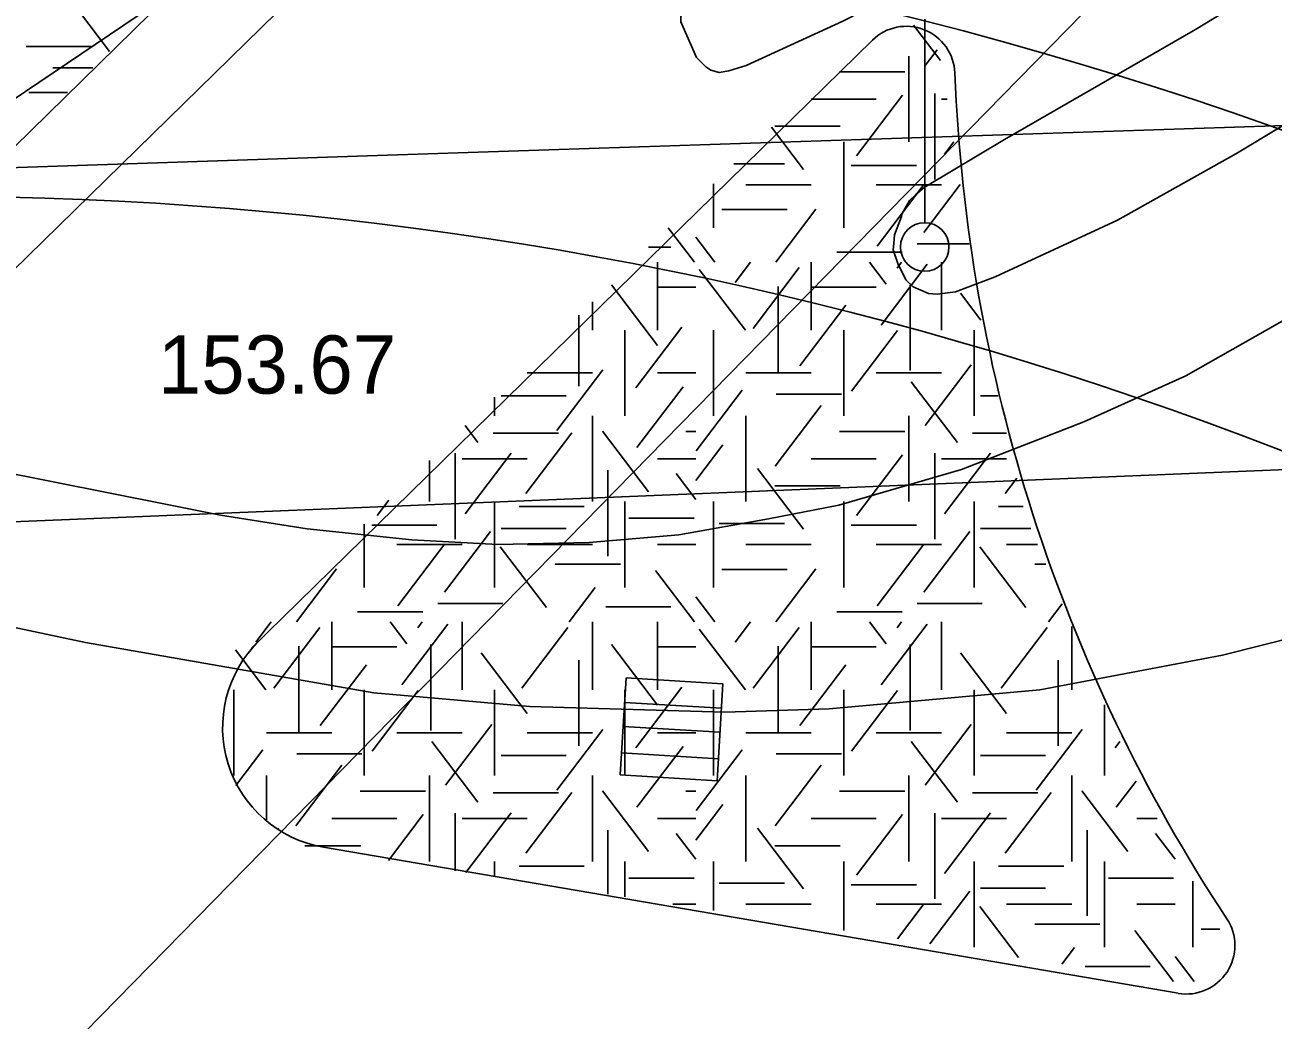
# Model space of a CAD drawing. Extents: x 419101 to 420177, y 4451541 to 4452254.
# Drawn here: x 420087.64 to 420113.36, y 4451859.21 to 4451879.71 of the extents above; entities that cross this region are included whole.
import ezdxf

# ---------------------------------------------------------------- set-up
doc = ezdxf.new("R2010")
doc.units = 0
for name, color, linetype in [('3_HALİHAZIR', 7, 'Continuous'), ('Level 41', 7, 'Continuous'), ('Level 60', 7, 'Continuous'), ('Level 62', 7, 'Continuous'), ('TRAMVAY_HATTI', 7, 'Continuous')]:
    doc.layers.add(name, color=color, linetype=linetype)

msp = doc.modelspace()

# ---------------------------------------------------------------- linework, layer by layer
at = {"layer": '3_HALİHAZIR'}
for p, q in [((420106.183, 4451875.635), (420106.183, 4451879.828)), ((420100.028, 4451866.259), (420099.908, 4451864.262)), ((420100.028, 4451866.259), (420099.908, 4451864.262)), ((420102.024, 4451866.139), (420100.028, 4451866.259)), ((420102.024, 4451866.139), (420100.028, 4451866.259)), ((420101.905, 4451864.143), (420102.024, 4451866.139)), ((420101.905, 4451864.143), (420102.024, 4451866.139)), ((420099.998, 4451865.755), (420101.994, 4451865.635)), ((420099.968, 4451865.261), (420101.964, 4451865.141)), ((420099.935, 4451864.714), (420101.932, 4451864.594)), ((420099.908, 4451864.262), (420101.905, 4451864.143)), ((420099.908, 4451864.262), (420101.905, 4451864.143))]:
    msp.add_line(p, q, dxfattribs=at)
for points in [[(420148.236, 4451897.73), (420145.674, 4451892.56), (420143.516, 4451888.724), (420140.86, 4451884.886), (420139.057, 4451882.753), (420136.314, 4451879.842), (420133.69, 4451877.537), (420129.453, 4451874.438), (420126.237, 4451872.244), (420123.273, 4451870.666), (420121.343, 4451869.734), (420117.698, 4451868.285), (420115.479, 4451867.526), (420112.322, 4451866.728), (420108.553, 4451866.014), (420104.215, 4451865.622), (420102.063, 4451865.553), (420098.047, 4451865.673), (420094.829, 4451865.952)], [(420107.828, 4451877.35), (420111.76, 4451879.615), (420114.231, 4451881.116), (420117.102, 4451883.07), (420120.577, 4451885.51), (420124.627, 4451888.65), (420127.779, 4451891.02), (420130.287, 4451893.151), (420132.958, 4451895.603)], [(420124.07, 4451892.976), (420119.203, 4451889.384), (420114.354, 4451885.913), (420111.742, 4451883.957), (420107.316, 4451881.226), (420104.496, 4451879.788), (420102.502, 4451878.873), (420102.149, 4451878.762), (420101.95, 4451878.728), (420101.773, 4451878.774), (420101.673, 4451878.844), (420101.479, 4451879.041), (420101.158, 4451879.77), (420101.163, 4451880.001), (420101.221, 4451880.257), (420101.324, 4451880.469), (420101.468, 4451880.641), (420101.585, 4451880.749), (420104.371, 4451882.363), (420107.794, 4451884.508)], [(420115.505, 4451878.805), (420112.591, 4451877.051), (420110.154, 4451875.689), (420107.632, 4451874.52), (420106.819, 4451874.208), (420106.441, 4451874.163), (420106.259, 4451874.18), (420105.945, 4451874.317), (420105.791, 4451874.46), (420105.626, 4451874.792), (420105.535, 4451875.074), (420105.546, 4451875.21), (420105.558, 4451875.383), (420105.648, 4451875.619), (420105.701, 4451875.763), (420105.712, 4451875.81), (420105.87, 4451876.09), (420106.002, 4451876.216), (420106.168, 4451876.359), (420107.828, 4451877.35)], [(420083.448, 4451871.244), (420090.569, 4451869.832), (420091.669, 4451869.614), (420093.454, 4451869.328), (420095.616, 4451869.1), (420097.385, 4451869.008), (420099.268, 4451869.047), (420101.114, 4451869.206), (420102.961, 4451869.534), (420104.412, 4451869.814), (420106.941, 4451870.554), (420109.461, 4451871.535), (420111.566, 4451872.478), (420114.679, 4451874.243)], [(420094.829, 4451865.952), (420088.891, 4451866.987), (420083.532, 4451868.123)]]:
    msp.add_lwpolyline(points, dxfattribs=at)
msp.add_circle((420106.183, 4451875.135), 0.5, dxfattribs=at)
at = {"layer": 'Level 41'}
for p, q in [((420089.385, 4451879.162), (420088.45, 4451880.393)), ((420106.508, 4451878.976), (420105.954, 4451879.704)), ((420087.664, 4451879.262), (420089.007, 4451879.262)), ((420105.856, 4451879.066), (420105.856, 4451877.299)), ((420106.189, 4451878.87), (420106.436, 4451879.194)), ((420088.212, 4451878.827), (420089.042, 4451878.827)), ((420104.428, 4451878.742), (420105.771, 4451878.742)), ((420087.718, 4451878.316), (420088.519, 4451878.316)), ((420106.388, 4451878.294), (420106.388, 4451876.526)), ((420103.841, 4451878.182), (420105.184, 4451878.182)), ((420104.777, 4451877.012), (420105.727, 4451878.262)), ((420106.527, 4451878.182), (420106.646, 4451878.182)), ((420103.685, 4451876.731), (420103.023, 4451877.603)), ((420103.095, 4451877.622), (420104.438, 4451877.622)), ((420104.513, 4451875.531), (420104.513, 4451877.299)), ((420106.588, 4451877.048), (420106.78, 4451877.301)), ((420102.25, 4451876.85), (420103.293, 4451876.85)), ((420104.667, 4451876.816), (420106.01, 4451876.816)), ((420101.827, 4451875.531), (420101.827, 4451876.438)), ((420102.498, 4451876.415), (420103.841, 4451876.415)), ((420105.184, 4451876.415), (420106.527, 4451876.415)), ((420105.203, 4451875.155), (420106.152, 4451876.404)), ((420106.163, 4451875.434), (420106.914, 4451876.423)), ((420102.004, 4451875.904), (420103.346, 4451875.904)), ((420103.112, 4451874.822), (420103.941, 4451875.913)), ((420101.436, 4451874.822), (420100.897, 4451875.531)), ((420101.859, 4451874.822), (420101.465, 4451875.34)), ((420106.026, 4451875.203), (420107.099, 4451875.203)), ((420100.489, 4451875.134), (420100.952, 4451875.134)), ((420104.374, 4451875.028), (420105.717, 4451875.028)), ((420100.677, 4451874.822), (420100.677, 4451873.424)), ((420100.677, 4451874.822), (420100.677, 4451873.424)), ((420102.486, 4451873.424), (420101.537, 4451874.674)), ((420102.275, 4451874.405), (420102.592, 4451874.822)), ((420102.646, 4451873.459), (420103.595, 4451874.709)), ((420103.841, 4451874.822), (420103.841, 4451873.424)), ((420105.39, 4451874.37), (420105.046, 4451874.822)), ((420105.283, 4451873.528), (420106.233, 4451874.778)), ((420105.616, 4451874.702), (420105.707, 4451874.822)), ((420106.527, 4451874.822), (420106.527, 4451873.424)), ((420100.678, 4451873.108), (420099.729, 4451874.357)), ((420100.677, 4451874.308), (420101.465, 4451874.308)), ((420103.166, 4451874.32), (420103.166, 4451872.553)), ((420103.841, 4451874.308), (420105.184, 4451874.308)), ((420105.883, 4451874.355), (420105.883, 4451872.588)), ((420107.339, 4451873.628), (420106.918, 4451874.182)), ((420099.334, 4451874.008), (420099.334, 4451873.424)), ((420103.606, 4451872.687), (420104.555, 4451873.937)), ((420099.052, 4451873.733), (420099.052, 4451872.267)), ((420100.006, 4451873.424), (420100.006, 4451871.657)), ((420100.006, 4451873.424), (420100.006, 4451871.657)), ((420100.226, 4451872.231), (420101.175, 4451873.481)), ((420101.827, 4451871.657), (420101.827, 4451873.424)), ((420104.513, 4451873.424), (420104.513, 4451871.657)), ((420104.672, 4451872.162), (420105.621, 4451873.412)), ((420107.199, 4451873.424), (420107.199, 4451871.657)), ((420106.189, 4451871.461), (420107.14, 4451872.71)), ((420097.991, 4451872.54), (420099.334, 4451872.54)), ((420098.601, 4451871.356), (420099.55, 4451872.606)), ((420100.677, 4451872.54), (420101.465, 4451872.54)), ((420102.498, 4451872.54), (420103.841, 4451872.54)), ((420105.184, 4451872.54), (420106.527, 4451872.54)), ((420106.855, 4451871.111), (420105.905, 4451872.36)), ((420100.252, 4451871.005), (420101.202, 4451872.254)), ((420101.475, 4451870.936), (420102.424, 4451872.185)), ((420103.122, 4451872.106), (420104.465, 4451872.106)), ((420097.32, 4451872.045), (420097.32, 4451871.657)), ((420097.451, 4451872.07), (420098.794, 4451872.07)), ((420103.1, 4451870.619), (420104.049, 4451871.869)), ((420107.33, 4451872.07), (420107.694, 4451872.07)), ((420099.334, 4451871.657), (420099.334, 4451869.89)), ((420102.498, 4451871.657), (420102.498, 4451869.89)), ((420105.856, 4451871.657), (420105.856, 4451869.89)), ((420096.976, 4451871.111), (420096.714, 4451871.455)), ((420100.491, 4451870.093), (420099.542, 4451871.342)), ((420101.261, 4451871.333), (420101.465, 4451871.333)), ((420104.428, 4451871.333), (420105.771, 4451871.333)), ((420097.291, 4451871.3), (420098.634, 4451871.3)), ((420097.961, 4451870.059), (420098.911, 4451871.309)), ((420107.17, 4451871.3), (420107.87, 4451871.3)), ((420096.509, 4451870.885), (420096.509, 4451869.117)), ((420096.709, 4451869.639), (420097.658, 4451870.888)), ((420101.465, 4451870.327), (420102.024, 4451871.063)), ((420104.777, 4451869.603), (420105.727, 4451870.853)), ((420106.388, 4451870.885), (420106.388, 4451869.117)), ((420106.588, 4451869.639), (420107.537, 4451870.888)), ((420095.977, 4451870.736), (420095.977, 4451869.89)), ((420096.648, 4451870.773), (420097.991, 4451870.773)), ((420100.677, 4451870.773), (420101.465, 4451870.773)), ((420103.685, 4451869.322), (420102.736, 4451870.572)), ((420103.841, 4451870.773), (420105.184, 4451870.773)), ((420106.527, 4451870.773), (420107.87, 4451870.773)), ((420099.652, 4451870.535), (420099.652, 4451868.767)), ((420101.465, 4451869.933), (420101.059, 4451870.467)), ((420107.84, 4451870.059), (420108.081, 4451870.376)), ((420103.095, 4451870.213), (420104.438, 4451870.213)), ((420094.898, 4451869.603), (420095.137, 4451869.918)), ((420097.32, 4451868.122), (420097.32, 4451869.89)), ((420097.825, 4451869.792), (420099.168, 4451869.792)), ((420100.006, 4451868.122), (420100.006, 4451869.89)), ((420101.827, 4451868.122), (420101.827, 4451869.89)), ((420104.513, 4451868.122), (420104.513, 4451869.89)), ((420107.199, 4451868.122), (420107.199, 4451869.89)), ((420107.704, 4451869.792), (420108.215, 4451869.792)), ((420100.088, 4451869.547), (420101.431, 4451869.547)), ((420094.634, 4451868.122), (420094.634, 4451869.427)), ((420094.788, 4451869.407), (420096.131, 4451869.407)), ((420096.284, 4451868.025), (420097.233, 4451869.275)), ((420097.451, 4451869.336), (420098.794, 4451869.336)), ((420101.95, 4451869.441), (420103.293, 4451869.441)), ((420104.667, 4451869.407), (420106.01, 4451869.407)), ((420106.163, 4451868.025), (420107.112, 4451869.275)), ((420107.33, 4451869.336), (420108.372, 4451869.336)), ((420095.305, 4451869.006), (420096.648, 4451869.006)), ((420095.324, 4451867.746), (420096.273, 4451868.995)), ((420098.387, 4451867.711), (420097.437, 4451868.96)), ((420097.991, 4451869.006), (420099.334, 4451869.006)), ((420100.677, 4451869.006), (420101.465, 4451869.006)), ((420102.498, 4451869.006), (420103.841, 4451869.006)), ((420105.184, 4451869.006), (420106.527, 4451869.006)), ((420105.203, 4451867.746), (420106.152, 4451868.995)), ((420108.266, 4451867.711), (420107.316, 4451868.96)), ((420107.87, 4451869.006), (420108.509, 4451869.006)), ((420093.233, 4451867.413), (420094.062, 4451868.504)), ((420098.57, 4451868.599), (420099.913, 4451868.599)), ((420102.004, 4451868.495), (420103.346, 4451868.495)), ((420103.112, 4451867.413), (420103.941, 4451868.504)), ((420108.449, 4451868.599), (420108.679, 4451868.599)), ((420101.436, 4451867.413), (420100.634, 4451868.469)), ((420098.853, 4451867.413), (420099.39, 4451868.119)), ((420096.147, 4451867.794), (420097.49, 4451867.794)), ((420099.609, 4451867.725), (420100.952, 4451867.725)), ((420101.859, 4451867.413), (420101.465, 4451867.931)), ((420106.026, 4451867.794), (420107.369, 4451867.794)), ((420108.732, 4451867.413), (420109.017, 4451867.788)), ((420094.495, 4451867.619), (420095.838, 4451867.619)), ((420104.374, 4451867.619), (420105.717, 4451867.619)), ((420092.396, 4451866.996), (420092.713, 4451867.413)), ((420092.767, 4451866.05), (420093.716, 4451867.3)), ((420093.962, 4451867.413), (420093.962, 4451866.015)), ((420095.511, 4451866.961), (420095.167, 4451867.413)), ((420095.404, 4451866.119), (420096.354, 4451867.369)), ((420095.737, 4451867.293), (420095.828, 4451867.413)), ((420096.648, 4451867.413), (420096.648, 4451866.015)), ((420097.881, 4451866.05), (420098.83, 4451867.3)), ((420099.334, 4451867.413), (420099.334, 4451866.015)), ((420100.677, 4451867.413), (420100.677, 4451866.015)), ((420100.677, 4451867.413), (420100.677, 4451866.015)), ((420102.486, 4451866.015), (420101.537, 4451867.265)), ((420102.275, 4451866.996), (420102.592, 4451867.413)), ((420102.646, 4451866.05), (420103.595, 4451867.3)), ((420103.841, 4451867.413), (420103.841, 4451866.015)), ((420105.39, 4451866.961), (420105.046, 4451867.413)), ((420105.283, 4451866.119), (420106.233, 4451867.369)), ((420105.616, 4451867.293), (420105.707, 4451867.413)), ((420106.527, 4451867.413), (420106.527, 4451866.015)), ((420107.76, 4451866.05), (420108.709, 4451867.3)), ((420109.213, 4451867.317), (420109.213, 4451866.015)), ((420092.607, 4451866.015), (420091.98, 4451866.841)), ((420093.287, 4451866.911), (420093.287, 4451865.144)), ((420093.962, 4451866.899), (420095.305, 4451866.899)), ((420096.004, 4451866.946), (420096.004, 4451865.179)), ((420097.988, 4451865.524), (420097.039, 4451866.773)), ((420100.678, 4451865.699), (420099.729, 4451866.948)), ((420100.677, 4451866.899), (420101.465, 4451866.899)), ((420103.166, 4451866.911), (420103.166, 4451865.144)), ((420103.841, 4451866.899), (420105.184, 4451866.899)), ((420105.883, 4451866.946), (420105.883, 4451865.179)), ((420107.867, 4451865.524), (420106.918, 4451866.773)), ((420093.727, 4451865.278), (420094.676, 4451866.528)), ((420099.052, 4451866.625), (420099.052, 4451864.858)), ((420103.606, 4451865.278), (420104.555, 4451866.528)), ((420108.931, 4451866.625), (420108.931, 4451864.858)), ((420091.948, 4451864.248), (420091.948, 4451866.015)), ((420094.634, 4451866.015), (420094.634, 4451864.248)), ((420094.793, 4451864.753), (420095.742, 4451866.003)), ((420097.32, 4451866.015), (420097.32, 4451864.248)), ((420100.006, 4451866.015), (420100.006, 4451864.248)), ((420100.006, 4451866.015), (420100.006, 4451864.248)), ((420100.226, 4451864.822), (420101.175, 4451866.072)), ((420101.827, 4451864.248), (420101.827, 4451866.015)), ((420104.513, 4451866.015), (420104.513, 4451864.248)), ((420104.672, 4451864.753), (420105.621, 4451866.003)), ((420107.199, 4451866.015), (420107.199, 4451864.248)), ((420109.885, 4451865.705), (420109.885, 4451864.248)), ((420109.885, 4451865.705), (420109.885, 4451864.248)), ((420096.31, 4451864.052), (420097.261, 4451865.301)), ((420098.601, 4451863.947), (420099.55, 4451865.197)), ((420106.189, 4451864.052), (420107.14, 4451865.301)), ((420108.48, 4451863.947), (420109.429, 4451865.197)), ((420092.619, 4451865.131), (420093.962, 4451865.131)), ((420095.305, 4451865.131), (420096.648, 4451865.131)), ((420096.976, 4451863.702), (420096.026, 4451864.951)), ((420097.991, 4451865.131), (420099.334, 4451865.131)), ((420100.677, 4451865.131), (420101.465, 4451865.131)), ((420102.498, 4451865.131), (420103.841, 4451865.131)), ((420105.184, 4451865.131), (420106.527, 4451865.131)), ((420106.855, 4451863.702), (420105.905, 4451864.951)), ((420107.87, 4451865.131), (420109.213, 4451865.131)), ((420110.105, 4451864.822), (420110.201, 4451864.948)), ((420091.989, 4451864.045), (420092.545, 4451864.776)), ((420093.243, 4451864.697), (420094.586, 4451864.697)), ((420097.451, 4451864.661), (420098.794, 4451864.661)), ((420100.252, 4451863.596), (420101.202, 4451864.845)), ((420101.475, 4451863.527), (420102.424, 4451864.776)), ((420103.122, 4451864.697), (420104.465, 4451864.697)), ((420107.33, 4451864.661), (420108.673, 4451864.661)), ((420093.221, 4451863.21), (420094.17, 4451864.46)), ((420103.1, 4451863.21), (420104.049, 4451864.46)), ((420092.619, 4451864.248), (420092.619, 4451863.307)), ((420095.977, 4451864.248), (420095.977, 4451862.481)), ((420099.334, 4451864.248), (420099.334, 4451862.481)), ((420102.498, 4451864.248), (420102.498, 4451862.481)), ((420105.856, 4451864.248), (420105.856, 4451862.481)), ((420109.213, 4451864.248), (420109.213, 4451862.481)), ((420110.131, 4451863.596), (420110.54, 4451864.134)), ((420094.549, 4451863.924), (420095.892, 4451863.924)), ((420097.291, 4451863.891), (420098.634, 4451863.891)), ((420097.961, 4451862.65), (420098.911, 4451863.9)), ((420100.491, 4451862.684), (420099.542, 4451863.933)), ((420101.261, 4451863.924), (420101.465, 4451863.924)), ((420104.428, 4451863.924), (420105.771, 4451863.924)), ((420107.17, 4451863.891), (420108.513, 4451863.891)), ((420107.84, 4451862.65), (420108.79, 4451863.9)), ((420110.37, 4451862.684), (420109.421, 4451863.933)), ((420101.465, 4451862.918), (420102.024, 4451863.654)), ((420093.962, 4451863.364), (420095.305, 4451863.364)), ((420095.13, 4451862.499), (420095.848, 4451863.444)), ((420096.509, 4451863.476), (420096.509, 4451862.287)), ((420096.648, 4451863.364), (420097.991, 4451863.364)), ((420096.727, 4451862.253), (420097.658, 4451863.479)), ((420100.677, 4451863.364), (420101.465, 4451863.364)), ((420103.841, 4451863.364), (420105.184, 4451863.364)), ((420104.777, 4451862.194), (420105.727, 4451863.444)), ((420106.388, 4451863.476), (420106.388, 4451861.708)), ((420106.527, 4451863.364), (420107.87, 4451863.364)), ((420106.588, 4451862.23), (420107.537, 4451863.479)), ((420110.556, 4451863.364), (420110.975, 4451863.364)), ((420092.867, 4451863.15), (420092.857, 4451863.163)), ((420099.652, 4451863.126), (420099.652, 4451861.803)), ((420103.685, 4451861.913), (420102.736, 4451863.163)), ((420109.531, 4451863.126), (420109.531, 4451861.358)), ((420101.465, 4451862.524), (420101.059, 4451863.058)), ((420111.344, 4451862.524), (420110.938, 4451863.058)), ((420093.411, 4451862.804), (420094.559, 4451862.804)), ((420103.095, 4451862.804), (420104.438, 4451862.804)), ((420097.32, 4451862.162), (420097.32, 4451862.481)), ((420097.825, 4451862.383), (420099.168, 4451862.383)), ((420100.006, 4451861.749), (420100.006, 4451862.481)), ((420101.827, 4451861.469), (420101.827, 4451862.481)), ((420104.513, 4451861.055), (420104.513, 4451862.481)), ((420107.199, 4451860.713), (420107.199, 4451862.481)), ((420107.704, 4451862.383), (420109.047, 4451862.383)), ((420109.885, 4451860.713), (420109.885, 4451862.481)), ((420100.088, 4451862.138), (420101.431, 4451862.138)), ((420109.967, 4451862.138), (420111.31, 4451862.138)), ((420111.706, 4451860.713), (420111.706, 4451862.073)), ((420101.95, 4451862.032), (420103.293, 4451862.032)), ((420104.667, 4451861.998), (420106.01, 4451861.998)), ((420106.289, 4451860.782), (420107.112, 4451861.866)), ((420107.33, 4451861.927), (420108.673, 4451861.927)), ((420100.993, 4451861.597), (420101.465, 4451861.597)), ((420102.498, 4451861.597), (420103.841, 4451861.597)), ((420105.184, 4451861.597), (420106.527, 4451861.597)), ((420105.619, 4451860.885), (420106.152, 4451861.586)), ((420108.115, 4451860.501), (420107.316, 4451861.551)), ((420107.87, 4451861.597), (420109.213, 4451861.597)), ((420110.556, 4451861.597), (420111.344, 4451861.597)), ((420108.449, 4451861.19), (420109.792, 4451861.19)), ((420111.311, 4451860.009), (420110.513, 4451861.06)), ((420111.883, 4451861.086), (420112.265, 4451861.086)), ((420109.006, 4451860.364), (420109.269, 4451860.71)), ((420111.738, 4451860.004), (420111.344, 4451860.522)), ((420109.488, 4451860.316), (420110.831, 4451860.316))]:
    msp.add_line(p, q, dxfattribs=at)
at = {"layer": 'Level 60'}
msp.add_line((420101.457, 4451887.652), (420080.762, 4451873.695), dxfattribs=at)
for radius in [83.044, 76.85]:
    msp.add_arc((420085.648, 4451799.328), radius, 67.65982, 104.21064, dxfattribs=at)
at = {"layer": 'Level 62'}
for p, q in [((420078.313, 4451868.283), (420112.612, 4451901.857)), ((420078.313, 4451868.283), (420112.612, 4451901.857)), ((420078.313, 4451868.283), (420112.612, 4451901.857)), ((420078.739, 4451866.181), (420113.864, 4451900.562)), ((420076.764, 4451846.611), (420120.812, 4451891.545)), ((420076.764, 4451846.611), (420120.812, 4451891.545)), ((420076.764, 4451846.611), (420120.812, 4451891.545)), ((420092.301, 4451866.863), (420105.106, 4451879.396)), ((420093.793, 4451862.771), (420111.406, 4451859.763))]:
    msp.add_line(p, q, dxfattribs=at)
for centre, radius, start, end in [((420105.805, 4451878.681), 1, 2.2231, 134.3876), ((420140.779, 4451880.039), 34, 182.2231, 213.4469), ((420094.214, 4451865.236), 2.5, 134.3817, 260.3107), ((420111.575, 4451860.748), 1, 260.3053, 33.4469)]:
    msp.add_arc(centre, radius, start, end, dxfattribs=at)
at = {"layer": 'TRAMVAY_HATTI'}
for points in [[(419987.319, 4451873.445), (420047.032, 4451875.428), (420052.033, 4451875.594), (420057.882, 4451875.788), (420071.618, 4451876.244), (420095.115, 4451877.024), (420122.541, 4451877.935), (420129.711, 4451878.975), (420137.977, 4451881.756), (420144.107, 4451884.919), (420148.944, 4451888.964)], [(419987.527, 4451865.372), (420047.399, 4451867.83), (420108.968, 4451870.358), (420127.161, 4451871.105), (420136.137, 4451872.429), (420146.367, 4451875.681), (420153.742, 4451880.915)]]:
    msp.add_lwpolyline(points, dxfattribs=at)

# ---------------------------------------------------------------- texts
at = {"layer": '3_HALİHAZIR'}
msp.add_text('153.67 ', height=1.2, rotation=359.9979, dxfattribs=at).set_placement((420090.381, 4451872.114))

doc.saveas('drawing.dxf')
